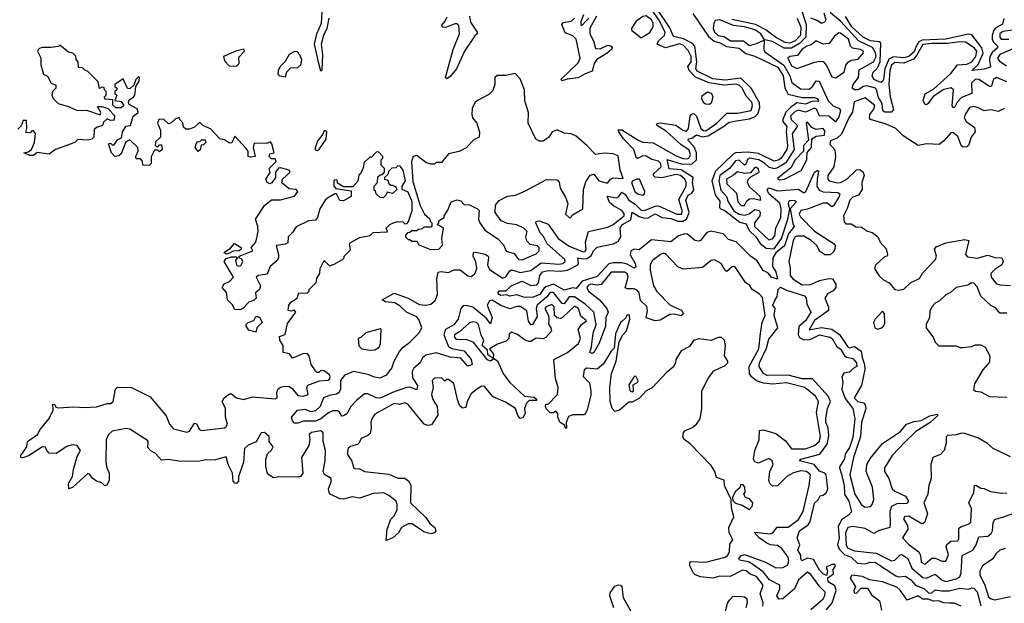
# Model space of a CAD drawing. Extents: x 2472589 to 2662339, y 701009 to 849030.
# Tile 336 of 406: x 2603676 to 2609300, y 748871 to 752206. Entities that reach past the tile are written whole.
import ezdxf

# ---------------------------------------------------------------- set-up
doc = ezdxf.new("R2010")
doc.units = 0

msp = doc.modelspace()

# ---------------------------------------------------------------- linework, layer by layer
at = {"layer": '0CON05XD'}
for points in [[(2605441.5, 752215), (2605429.5, 752155), (2605411.4, 752115), (2605398.5, 752065), (2605405.5, 752004.5), (2605401.7, 751918.3), (2605395, 751912.5), (2605384.3, 751955), (2605359.4, 752065), (2605372.5, 752125), (2605399.1, 752185), (2605409.4, 752339.4)], [(2607520.5, 752240.5), (2607610.4, 752110.4), (2607642.4, 752082.4), (2607675, 752073.6), (2607712.2, 752052.2), (2607785, 752043.9), (2607822.7, 752012.7), (2607875, 751997.5), (2608005.9, 751935), (2608036.7, 751885), (2608046.8, 751815), (2608065, 751780), (2608145, 751761.5), (2608215, 751761.4), (2608230, 751755), (2608238.1, 751745), (2608235, 751738.8), (2608205, 751740), (2608165, 751723.5), (2608115, 751731.5), (2608079.5, 751705), (2608051.9, 751678.1), (2608034.3, 751635), (2608034.3, 751625), (2608056.9, 751595), (2608053.4, 751565), (2608062.3, 751485), (2608057.7, 751465), (2608025, 751414.6), (2608014.3, 751405), (2607985, 751397.5), (2607895, 751440.6), (2607835, 751448.4), (2607765, 751444.2), (2607752, 751438), (2607650, 751340), (2607629.2, 751285), (2607647.7, 751205), (2607675, 751168.8), (2607672.5, 751135), (2607677, 751127), (2607705, 751114.4), (2607788.9, 751048.9), (2607825, 751039.2), (2607842.1, 751002.1), (2607881.5, 750965), (2607906.2, 750926.2), (2607939.6, 750899.6), (2607985, 750897.1), (2608027.3, 750955), (2608063, 751067), (2608074.3, 751125), (2608069.7, 751139.7), (2608067.9, 751162.1), (2608075, 751174), (2608103, 751173), (2608112.5, 751165), (2608077.5, 751125), (2608091.3, 751041.3), (2608100, 751025), (2608067.4, 750982.6), (2608045, 750913.6), (2607995.5, 750874.5), (2607978.1, 750845), (2607976.4, 750796.4), (2607995, 750766), (2608005, 750723.3), (2607970, 750735), (2607948.9, 750758.9), (2607922.6, 750772.6), (2607888.9, 750828.9), (2607849.4, 750855), (2607767.3, 750937.3), (2607725, 750950), (2607693.1, 750983.1), (2607625, 750996.8), (2607600.1, 750989.9), (2607565.3, 750945), (2607555, 750941.2), (2607532.2, 750945), (2607489.5, 750979.5), (2607475, 750983.2), (2607438.6, 750971.4), (2607395, 750936.2), (2607285, 750947.5), (2607215, 750891.8), (2607185, 750894.5), (2607165.7, 750885), (2607162.6, 750862.6), (2607192.2, 750812.2), (2607196.1, 750793.9), (2607185, 750786.7), (2607145, 750809.2), (2607115, 750817.1), (2607065, 750817.1), (2607040, 750810), (2606975, 750737.8), (2606887.9, 750712.1), (2606855, 750670), (2606835, 750672.9), (2606785, 750661.4), (2606725, 750694.4), (2606681.3, 750678.7), (2606669.2, 750670.8), (2606647.5, 750635), (2606605, 750618.8), (2606555, 750620), (2606515, 750634), (2606475, 750626.2), (2606455, 750633.3), (2606425, 750630), (2606414, 750635), (2606406.7, 750645), (2606415, 750656.7), (2606455, 750657.5), (2606483.3, 750685), (2606545, 750712), (2606595, 750687.5), (2606629.5, 750690.5), (2606638.3, 750701.7), (2606646.7, 750745), (2606662.9, 750765), (2606695, 750773.5), (2606765, 750768.8), (2606804.7, 750775.3), (2606863.3, 750805), (2606867.8, 750815), (2606864.4, 750845.6), (2606895, 750838.8), (2606918, 750842), (2606940.9, 750859.1), (2606955, 750886.2), (2606975, 750906), (2607065.7, 750924.3), (2607095, 750938.8), (2607109.2, 750965), (2607105, 751016), (2607118.1, 751035), (2607166.9, 751063.1), (2607175, 751106.2), (2607215, 751081.5), (2607245, 751071.4), (2607265, 751073.8), (2607305, 751096.4), (2607346.4, 751076.4), (2607395, 751070.3), (2607435, 751054.5), (2607465, 751055.6), (2607484.3, 751065.7), (2607500.3, 751105), (2607481.6, 751175), (2607495, 751202.5), (2607515.8, 751215), (2607527.2, 751232.8), (2607519.6, 751275), (2607522.9, 751305), (2607455, 751348.4), (2607385, 751353.6), (2607373.2, 751406.8), (2607460.6, 751380.6), (2607517.3, 751382.7), (2607540.8, 751405), (2607541.8, 751445), (2607528.6, 751478.6), (2607493.3, 751515), (2607495.8, 751524.2), (2607515, 751528.5), (2607541.7, 751548.3), (2607575, 751536.5), (2607608, 751542), (2607701.6, 751598.4), (2607725, 751619.1), (2607756.7, 751626.7), (2607845, 751639.7), (2607877.5, 751652.5), (2607891.5, 751668.5), (2607904, 751705), (2607900.8, 751730.8), (2607854.2, 751814.2), (2607795, 751872.3), (2607705, 751860), (2607635, 751867.5), (2607545, 751912), (2607537.7, 751925), (2607543, 751965), (2607531.6, 752055), (2607519.4, 752069.4), (2607467.3, 752097.3), (2607409.5, 752109.5), (2607389.7, 752159.7), (2607315, 752270.6)], [(2608140.3, 752265), (2608168.4, 752178.4), (2608167, 752105), (2608130.3, 752069.7), (2608085, 752043.1), (2608042.3, 752042.3), (2607975, 752080.9), (2607930.5, 752090.5), (2607909.5, 752125), (2607875, 752148.3), (2607815, 752165.6), (2607752.6, 752172.6), (2607675.8, 752205), (2607648.8, 752201.2), (2607640, 752185), (2607637.1, 752155), (2607643.8, 752135), (2607665, 752116.2), (2607698.9, 752108.9), (2607735, 752085.6), (2607809.2, 752085), (2607845, 752059), (2607885, 752070.3), (2607928.3, 752088.3), (2607926.9, 752035), (2607932.1, 752022.1), (2608039.6, 751945), (2608075.2, 751885), (2608086.5, 751846.5), (2608135, 751810.8), (2608185, 751808.3), (2608205, 751823.9), (2608225, 751856.4), (2608241.4, 751855), (2608293, 751743), (2608322.9, 751712.9), (2608358.1, 751698.1), (2608364.1, 751685), (2608355, 751650.6), (2608335, 751621.4), (2608298.1, 751655), (2608245, 751657.1), (2608226.5, 751695), (2608215, 751701.1), (2608165, 751678.3), (2608125, 751689.5), (2608105, 751682), (2608079.3, 751655), (2608083, 751635), (2608114.7, 751605), (2608117, 751595), (2608087.2, 751552.8), (2608098.6, 751465), (2608052.7, 751387.3), (2608005, 751358.7), (2607985, 751353.4), (2607955, 751362.6), (2607932.4, 751385), (2607898.2, 751405)], [(2606245.5, 752225), (2606251.1, 752191.1), (2606289.2, 752135), (2606288.8, 752125), (2606275, 752114.2), (2606216.7, 752025), (2606170.6, 751925), (2606135, 751880.8), (2606115, 751867.5), (2606107.5, 751875), (2606152.7, 752035), (2606188.1, 752125), (2606185, 752171.9), (2606175, 752181.8), (2606162.2, 752182.2), (2606113.1, 752163.1), (2606095, 752161.4), (2606088, 752168), (2606086.2, 752175), (2606104.7, 752195.3), (2606117.1, 752222.9)], [(2606970.2, 752225), (2606932.2, 752157.8), (2606931.8, 752125), (2606953.3, 752085), (2606965, 752041.2), (2606991.6, 752038.4), (2607035, 752060), (2607054, 752055), (2607060, 752045), (2607055.8, 752035), (2607030.5, 752015), (2606971.6, 751978.4), (2606957.6, 751955), (2606945, 751911.1), (2606905.5, 751895.5), (2606865, 751872.8), (2606803.5, 751866.5), (2606775, 751856.7), (2606766.7, 751865), (2606865, 751959.6), (2606878, 751985), (2606854.8, 752095), (2606835, 752114), (2606791.3, 752131.3), (2606772.5, 752177.5), (2606780.3, 752189.7), (2606825, 752197.6), (2606845.1, 752214.9)], [(2606926.4, 752215), (2606916.1, 752203.9), (2606885, 752170), (2606882, 752175), (2606882.7, 752195), (2606899.1, 752235)], [(2607225, 752102.5), (2607275, 752133.3), (2607294, 752165), (2607294.2, 752185), (2607285, 752204), (2607255, 752227.5), (2607235, 752223.8), (2607195, 752196), (2607170, 752155), (2607170, 752145), (2607225, 752102.5)], [(2607263.3, 751505), (2607295, 751501.4), (2607425, 751427.4), (2607465, 751412.4), (2607489, 751411), (2607497.8, 751415), (2607506.5, 751433.5), (2607499.9, 751459.9), (2607452.9, 751492.9), (2607368.4, 751568.4), (2607324.2, 751595), (2607314, 751605), (2607318, 751612), (2607335, 751617.3), (2607423.6, 751603.6), (2607463.9, 751575), (2607485, 751568.8), (2607496.8, 751583.2), (2607505.7, 751654.3), (2607513.5, 751666.5), (2607525, 751669.7), (2607542.1, 751655), (2607567, 751585), (2607581.8, 751571.8), (2607595, 751570.8), (2607657.4, 751615), (2607715, 751671.2), (2607775, 751670.8), (2607853.5, 751686.5), (2607861.7, 751715), (2607857.7, 751735), (2607826.9, 751766.9), (2607802.2, 751815), (2607785, 751832.2), (2607765, 751837.4), (2607697.8, 751832.2), (2607614, 751845), (2607536.8, 751876.8), (2607499.5, 751915), (2607492.2, 751937.8), (2607512.1, 751965), (2607510.9, 751995), (2607495, 752029.1), (2607465, 752059.4), (2607445, 752067.2), (2607365, 752045.9), (2607317.3, 752065), (2607324.1, 752085), (2607359.6, 752115), (2607362.6, 752135), (2607326.1, 752205), (2607291.4, 752255)], [(2608116, 752215), (2608137.4, 752162.6), (2608135, 752117.1), (2608105, 752084.8), (2608075, 752072.4), (2608047.5, 752075), (2607992.5, 752105), (2607954.3, 752134.3), (2607938.5, 752148.5), (2607878.2, 752178.2), (2607745, 752206.6)], [(2608269.6, 752245), (2608279.6, 752205), (2608275, 752193.6), (2608255, 752183.6), (2608231.2, 752201.2), (2608194.3, 752214.3)], [(2609315, 751851.6), (2609254.3, 751875.7), (2609236.4, 751865), (2609228.9, 751831.1), (2609225, 751824.2), (2609215, 751823.5), (2609155, 751864.2), (2609135, 751866), (2609112.8, 751845), (2609114, 751785), (2609055, 751760.9), (2609030, 751735), (2609015, 751703.8), (2609005, 751703.8), (2609002.2, 751715), (2609010, 751805), (2608995.9, 751815.9), (2608953.6, 751806.4), (2608893.1, 751766.9), (2608865, 751726.2), (2608855, 751720), (2608845, 751722.5), (2608835.7, 751745), (2608848.5, 751781.5), (2608895, 751809.6), (2608995, 751898.9), (2609031.7, 751948.3), (2609085, 751952.3), (2609114.6, 751965.4), (2609136.6, 751995), (2609142.4, 752025), (2609128.1, 752045), (2609077.5, 752077.5), (2609045, 752080.2), (2608975, 752069.2), (2608885, 752070), (2608835, 752063.5), (2608799.2, 752000.8), (2608780.5, 751979.5), (2608725, 751957.6), (2608675, 751961.7), (2608656.3, 751945), (2608646.8, 751915), (2608640.8, 751835), (2608648.5, 751765), (2608667.3, 751692.7), (2608655, 751676.9), (2608617.3, 751677.3), (2608605.5, 751685), (2608602.8, 751725), (2608578.4, 751765), (2608572, 751802), (2608564.1, 751815), (2608515, 751828.4), (2608495, 751824.8), (2608465, 751804.1), (2608445, 751804.7), (2608431.5, 751815), (2608436.2, 751835), (2608467.2, 751875), (2608470.8, 751919.2), (2608552.8, 751965), (2608567, 751995), (2608565, 752016.2), (2608546.3, 752046.3), (2608467.1, 752085), (2608366.1, 752196.1), (2608305, 752246.6)], [(2609298, 752212), (2609289.6, 752180.4), (2609251.1, 752158.9), (2609239.7, 752145), (2609230, 752115), (2609230.8, 752095), (2609238.1, 752078.1), (2609261.5, 752055), (2609260, 752045), (2609230.9, 752019.1), (2609217.9, 751995), (2609214.6, 751974.6), (2609220, 751935), (2609185, 751922.2), (2609113.8, 751915), (2609150.6, 751949.4), (2609179.4, 752015), (2609170.8, 752045), (2609115, 752119.1), (2609095, 752122.5), (2608965, 752093.7), (2608830.5, 752089.5), (2608811.3, 752078.7), (2608796.5, 752053.5), (2608785, 752022.5), (2608755, 751994.8), (2608725, 751988.7), (2608665, 751992.7), (2608640.4, 751979.6), (2608618, 751925), (2608610, 751865), (2608605, 751851.9), (2608595, 751847.5), (2608554.3, 751865), (2608544.3, 751885), (2608551.1, 751905), (2608572.8, 751927.2), (2608591.6, 751965), (2608594.2, 752074.2), (2608585, 752080), (2608535, 752084.4), (2608493.9, 752105), (2608429.7, 752165), (2608393.1, 752223.1)], [(2609347.5, 752145), (2609292.3, 752137.7), (2609274.3, 752125), (2609273.7, 752105), (2609282.7, 752095), (2609326.2, 752093.8)], [(2608335, 751874), (2608385.8, 751905), (2608394.4, 751945), (2608407.6, 751962.4), (2608425, 751973.6), (2608465, 751981.1), (2608494, 752015), (2608496, 752025), (2608477.5, 752035), (2608432.2, 752042.2), (2608421.9, 752055), (2608410.6, 752095), (2608365, 752129.2), (2608355, 752130), (2608329.1, 752110.9), (2608300.3, 752069.7), (2608265, 752065.7), (2608224.4, 752085.6), (2608197.1, 752062.9), (2608172, 752055), (2608142.5, 752035), (2608117.9, 752002.1), (2608075, 751995.6), (2608062.5, 751985), (2608085, 751941.9), (2608115, 751926), (2608217.7, 751962.3), (2608245, 751968.6), (2608265, 751966), (2608283.5, 751943.5), (2608315, 751880), (2608335, 751874)], [(2605321.7, 750118.3), (2605388.3, 750141.7), (2605435, 750146), (2605445, 750151.2), (2605448.6, 750165), (2605445, 750176), (2605415, 750200), (2605398.3, 750201.7), (2605385, 750190), (2605375, 750190), (2605365, 750200), (2605340, 750235), (2605330, 750285), (2605318.3, 750298.3), (2605293, 750297), (2605235, 750272.5), (2605217, 750297), (2605180, 750305), (2605180, 750345), (2605162.5, 750375), (2605160, 750395), (2605192.5, 750407.5), (2605205, 750470), (2605252.5, 750535), (2605246.4, 750546.4), (2605225, 750540), (2605210, 750545), (2605213.3, 750575), (2605225, 750592.5), (2605260, 750615), (2605270, 750645), (2605317, 750643), (2605330, 750655), (2605330, 750665), (2605370, 750705), (2605373, 750727), (2605390, 750755), (2605392.5, 750785), (2605415, 750830), (2605445, 750800), (2605471.7, 750808.3), (2605520, 750835), (2605530, 750845), (2605530, 750855), (2605565, 750890), (2605560, 750925), (2605570, 750935), (2605618.3, 750961.7), (2605677, 750973), (2605695, 750990), (2605777, 750993), (2605770, 751015), (2605790, 751035), (2605815, 751047.5), (2605835, 751052.5), (2605865, 751050), (2605875, 751040), (2605888.3, 751041.7), (2605897.5, 751052.5), (2605917.5, 751115), (2605917.5, 751165), (2605895, 751220), (2605860, 751235), (2605860, 751255), (2605880, 751285), (2605866.4, 751346.4), (2605848.3, 751368.3), (2605835, 751370), (2605825, 751360), (2605801.7, 751358.3), (2605781.7, 751338.3), (2605778.3, 751321.7), (2605760, 751305), (2605760, 751295), (2605778.3, 751288.3), (2605781.7, 751271.7), (2605795, 751260), (2605805, 751260), (2605825, 751250), (2605830, 751235), (2605805, 751212.5), (2605775, 751220), (2605770, 751205), (2605751.7, 751188.3), (2605735, 751190), (2605711.7, 751211.7), (2605708.3, 751228.3), (2605700, 751230), (2605700, 751255), (2605720, 751275), (2605721.7, 751308.3), (2605735, 751320), (2605748.3, 751321.7), (2605760, 751335), (2605760, 751355), (2605740, 751375), (2605740, 751405), (2605750, 751415), (2605750, 751425), (2605725, 751450), (2605711.7, 751448.3), (2605685, 751420), (2605675, 751420), (2605641.7, 751388.3), (2605640, 751365), (2605627, 751333), (2605613, 751317), (2605607, 751283), (2605578.3, 751251.7), (2605525, 751250), (2605491.7, 751271.7), (2605488.3, 751288.3), (2605475, 751290), (2605470, 751285), (2605470, 751255), (2605481.7, 751241.7), (2605568.3, 751228.3), (2605570, 751195), (2605525, 751170), (2605505, 751172.5), (2605485, 751210), (2605475, 751210), (2605433.9, 751186.1), (2605420, 751175), (2605390, 751125), (2605377.5, 751075), (2605365, 751060), (2605325, 751057.5), (2605255, 751022.5), (2605235, 750990), (2605210, 750965), (2605208.3, 750931.7), (2605195, 750922.5), (2605140, 750915), (2605153.3, 750865), (2605153.3, 750845), (2605145, 750827.5), (2605107.5, 750795), (2605088.8, 750751.2), (2605040, 750745), (2605027.5, 750735), (2605051.2, 750685), (2605046.1, 750663.9), (2605022.5, 750645), (2605027.5, 750615), (2605015, 750602.5), (2604985, 750592.5), (2604953, 750557), (2604935, 750547.5), (2604905, 750550), (2604889.3, 750579.3), (2604862.5, 750605), (2604857.5, 750647.5), (2604832.5, 750675), (2604843.6, 750696.4), (2604875, 750710), (2604897.5, 750735), (2604844, 750825), (2604855, 750841.2), (2604885, 750851.2), (2604911.7, 750851.7), (2604920, 750845), (2604908.8, 750831.2), (2604914.1, 750804.1), (2604925, 750796.7), (2604939.3, 750800.7), (2604951.2, 750825), (2604945, 750837.5), (2604930, 750845), (2604930, 750855), (2605007.5, 750885), (2604997.5, 750905), (2605024, 750935), (2605037.5, 750995), (2605036.2, 751023.8), (2605023, 751067), (2605073.3, 751145), (2605115, 751177.5), (2605166.4, 751176.4), (2605245, 751198), (2605263.8, 751225), (2605255, 751236), (2605215, 751240), (2605173, 751273), (2605177.5, 751295), (2605220, 751335), (2605215, 751346.7), (2605165, 751360), (2605153.3, 751356.7), (2605137.5, 751335), (2605137.5, 751305), (2605116.4, 751273.6), (2605105, 751267.5), (2605090, 751275), (2605082.5, 751295), (2605107, 751333), (2605100, 751355), (2605140, 751395), (2605135, 751410), (2605115, 751410), (2605100, 751425), (2605105, 751440), (2605130, 751445), (2605117, 751497), (2605108.3, 751508.3), (2605085, 751497.5), (2605015, 751500), (2605010, 751475), (2605020, 751425), (2604995, 751420), (2604980, 751425), (2604980, 751455), (2604969.3, 751469.3), (2604905, 751540), (2604888.3, 751501.7), (2604875, 751500), (2604845, 751520), (2604820, 751525), (2604765, 751582.5), (2604721.7, 751601.7), (2604705, 751617.5), (2604695, 751610), (2604675, 751592.5), (2604645, 751580), (2604625, 751580), (2604611.7, 751591.7), (2604607, 751617), (2604590, 751635), (2604587, 751647), (2604565, 751640), (2604540, 751615), (2604525, 751610), (2604497, 751637), (2604470, 751635), (2604462.5, 751615), (2604480, 751575), (2604480, 751535), (2604451.7, 751508.3), (2604450, 751485), (2604465, 751480), (2604475, 751490), (2604485, 751490), (2604490, 751465), (2604475, 751450), (2604465, 751460), (2604445, 751460), (2604427, 751423), (2604427.5, 751385), (2604415, 751373.3), (2604380, 751375), (2604377, 751397), (2604365, 751410), (2604341.7, 751411.7), (2604340, 751425), (2604352.5, 751455), (2604350, 751475), (2604305, 751520), (2604281.7, 751508.3), (2604255, 751440), (2604241.7, 751428.3), (2604220, 751425), (2604200, 751445), (2604183, 751497), (2604195, 751500), (2604205, 751490), (2604215, 751490), (2604235, 751520), (2604258.3, 751531.7), (2604262.5, 751565), (2604283.3, 751596.7), (2604309.3, 751600.7), (2604323.3, 751655), (2604352.5, 751675), (2604346.4, 751696.4), (2604300.7, 751720.7), (2604296.7, 751735), (2604301.2, 751748.8), (2604326.4, 751763.6), (2604333.3, 751775), (2604340, 751825), (2604357.5, 751855), (2604360, 751875), (2604355, 751880), (2604340, 751865), (2604328.3, 751831.7), (2604305, 751810), (2604291.7, 751811.7), (2604267.5, 751867.5), (2604220, 751835), (2604220, 751825), (2604230, 751815), (2604230, 751805), (2604220, 751795), (2604220, 751785), (2604230, 751775), (2604220, 751745), (2604255, 751737.5), (2604270, 751715), (2604255, 751702.5), (2604225, 751702.5), (2604208.3, 751718.3), (2604208.3, 751748.3), (2604161.7, 751751.7), (2604160, 751765), (2604170, 751775), (2604170, 751795), (2604160, 751805), (2604158.3, 751818.3), (2604145, 751820), (2604131.7, 751811.7), (2604125, 751850), (2604065, 751910), (2604048.3, 751918.3), (2604035, 751930), (2604011.7, 751931.7), (2604010, 751965), (2603998.3, 751978.3), (2603997, 751997), (2603980, 752015), (2603955, 752020), (2603905, 752060), (2603897, 752053), (2603853, 752047), (2603803, 752047), (2603785, 752040), (2603777.5, 752025), (2603797, 751987), (2603797, 751947), (2603812.5, 751895), (2603835, 751882.5), (2603855, 751842.5), (2603881.7, 751831.7), (2603882.5, 751815), (2603862.5, 751795), (2603860, 751775), (2603866.4, 751756.4), (2603895, 751726.7), (2603955, 751710), (2604005, 751687.5), (2604058.3, 751688.3), (2604135, 751662.5), (2604140, 751675), (2604120, 751710), (2604145, 751710), (2604178.8, 751698.8), (2604218.3, 751658.3), (2604215, 751632.5), (2604195, 751630), (2604175, 751640), (2604155, 751620), (2604148.3, 751601.7), (2604115, 751590), (2604101.7, 751578.3), (2604100, 751535), (2604087, 751523), (2604065, 751517.5), (2604008.3, 751521.7), (2603990, 751505), (2603880, 751465), (2603845, 751437.5), (2603775, 751447.5), (2603755, 751430), (2603735, 751430), (2603700, 751445), (2603725, 751450), (2603742.5, 751465), (2603760, 751505), (2603766.7, 751555), (2603755, 751570), (2603745, 751570), (2603735, 751560), (2603711.7, 751561.7), (2603717.5, 751585), (2603715, 751630), (2603695, 751630), (2603685, 751600), (2603665, 751580)], [(2604915, 751940), (2604930, 751955), (2604928.3, 751991.7), (2604960, 752025), (2604957, 752037), (2604910, 752025), (2604840, 751995), (2604845, 751970), (2604871.7, 751941.7), (2604915, 751940)], [(2609384, 752055), (2609275, 752006.1), (2609261.8, 751985), (2609269.9, 751969.9), (2609311.5, 751941.5)], [(2605195, 751880), (2605201.7, 751908.3), (2605225, 751930), (2605265, 751932.5), (2605281.7, 751948.3), (2605287, 751977), (2605276.7, 752005), (2605261.7, 752021.7), (2605245, 752023.3), (2605215, 752006.7), (2605193, 751967), (2605165, 751940), (2605152.5, 751915), (2605150, 751895), (2605160, 751885), (2605195, 751880)], [(2606545, 750834.3), (2606625, 750867.8), (2606642.9, 750885), (2606642.5, 750905), (2606634.4, 750914.4), (2606592, 750922), (2606571.7, 750941.7), (2606566.5, 750965), (2606574.2, 750995), (2606555, 751014.2), (2606515, 751034), (2606461.7, 751041.7), (2606426.1, 751056.1), (2606392.5, 751105), (2606393, 751147), (2606415, 751172.5), (2606463, 751197), (2606507, 751203), (2606565, 751227.5), (2606685, 751292.5), (2606745, 751290), (2606757, 751277), (2606762.3, 751242.3), (2606792.7, 751192.7), (2606806.7, 751155), (2606792.5, 751095), (2606818.3, 751071.7), (2606836.4, 751093.6), (2606892.5, 751125), (2606896.2, 751235), (2606910.5, 751279.5), (2606935, 751316.7), (2606955, 751323.3), (2606984.2, 751285), (2607025, 751273.1), (2607035, 751274), (2607050, 751295), (2607065, 751301.9), (2607122.5, 751297.5), (2607105.7, 751345.7), (2607095, 751427.5), (2607065, 751438.8), (2607015, 751443.8), (2606965, 751436.2), (2606915, 751486.2), (2606855, 751540), (2606825, 751553.3), (2606785, 751557.5), (2606745, 751576.2), (2606717.5, 751565), (2606697.5, 751535), (2606665, 751512.5), (2606645, 751512.5), (2606623.6, 751523.6), (2606580, 751615), (2606582.5, 751675), (2606561.7, 751741.7), (2606558.8, 751805), (2606535, 751867.5), (2606505, 751897.5), (2606453, 751887), (2606403, 751887), (2606390, 751875), (2606390, 751835), (2606379.3, 751800.7), (2606355, 751777.5), (2606290, 751745), (2606275, 751730), (2606260.7, 751699.3), (2606257.5, 751665), (2606262.5, 751645), (2606287.5, 751615), (2606303, 751563), (2606300, 751535), (2606270.7, 751519.3), (2606227, 751473), (2606187, 751453), (2606125, 751440), (2606085, 751390), (2606055, 751390), (2606045, 751380), (2606025, 751380), (2605995, 751390), (2605945, 751430), (2605922.5, 751425), (2605913.3, 751395), (2605920.7, 751280.7), (2605962.5, 751145), (2605987.5, 751095), (2606018.3, 751068.3), (2606020, 751055), (2606030, 751045), (2606030, 751025), (2606025, 751020), (2605985, 751020), (2605975, 751010), (2605953, 751007), (2605945, 751000), (2605915, 751000), (2605905, 750990), (2605891.7, 750988.3), (2605880, 750975), (2605880, 750965), (2605895, 750950), (2605905, 750950), (2605915, 750940), (2605945, 750940), (2605955, 750920), (2606023, 750893), (2606070, 750895), (2606091.7, 750918.3), (2606087.5, 750955), (2606097.5, 751015), (2606060, 751035), (2606070, 751045), (2606071.7, 751058.3), (2606100, 751075), (2606100, 751085), (2606121.7, 751118.3), (2606140, 751165), (2606175, 751177.5), (2606195, 751170), (2606215, 751150), (2606245, 751147.5), (2606290, 751125), (2606300, 751115), (2606296.7, 751065), (2606303.3, 751045), (2606333.2, 751003.2), (2606405.9, 750955.9), (2606438.6, 750918.6), (2606455, 750883.8), (2606499.7, 750869.7), (2606525, 750836.2), (2606545, 750834.3)], [(2607615, 751724), (2607628.8, 751735), (2607636.1, 751766.1), (2607626.7, 751785), (2607605, 751791.2), (2607571.7, 751768.3), (2607570, 751755), (2607580, 751735), (2607593.3, 751725), (2607615, 751724)], [(2609301.7, 751698.3), (2609265, 751680.6), (2609225, 751690.8), (2609184.5, 751684.5), (2609147.5, 751705), (2609125, 751710.4), (2609100.8, 751705), (2609075.6, 751665), (2609070.9, 751645), (2609082.2, 751625), (2609129.3, 751589.3), (2609134.2, 751565.8), (2609110.8, 751535), (2609095, 751487.5), (2609085, 751478.8), (2609065, 751477.5), (2609055, 751483.8), (2609035, 751537.5), (2609005, 751562), (2608995, 751560), (2608955, 751513.3), (2608927.7, 751492.3), (2608855, 751496), (2608807, 751487), (2608721.7, 751541.7), (2608680, 751585), (2608625, 751609.4), (2608534.7, 751634.7), (2608528.9, 751645), (2608531.2, 751665), (2608554.5, 751695), (2608559.5, 751715), (2608505, 751759.2), (2608442.7, 751737.3), (2608432.5, 751677.5), (2608411.2, 751645), (2608369.1, 751550.9), (2608345, 751528.9), (2608306.4, 751513.6), (2608304, 751495), (2608332.1, 751462.1), (2608336.4, 751425), (2608326.9, 751365), (2608290.9, 751315), (2608291.4, 751295), (2608300, 751285), (2608344.6, 751274.6), (2608365, 751276.4), (2608400, 751295), (2608455, 751348.9), (2608475, 751349.4), (2608494.5, 751334.5), (2608498.5, 751315), (2608486.7, 751275), (2608488.6, 751235), (2608466.3, 751203.7), (2608435, 751192.2), (2608417.8, 751175), (2608403.1, 751126.9), (2608380.8, 751085), (2608385, 751050), (2608395, 751040), (2608425, 751040), (2608453, 751023), (2608485, 751020), (2608518.3, 750998.3), (2608545, 750990), (2608577.5, 750965), (2608590, 750935), (2608625, 750897.5), (2608632.5, 750865), (2608630, 750855), (2608615, 750850), (2608565, 750802.5), (2608557.5, 750785), (2608583.8, 750745), (2608609.5, 750719.5), (2608643, 750703), (2608674.2, 750664.2), (2608695, 750660), (2608725, 750666), (2608765.8, 750704.2), (2608815, 750726.4), (2608832.7, 750757.3), (2608906.5, 750835), (2608911.9, 750855), (2608902, 750895), (2608911.1, 750908.9), (2608965, 750931.4), (2609075, 750949.2), (2609097.5, 750945), (2609078.8, 750865), (2609090.5, 750850.5), (2609145, 750842.9), (2609205, 750861.2), (2609245, 750846.7), (2609286.1, 750846.1), (2609293.8, 750825), (2609286.2, 750805), (2609245, 750778.8), (2609223.3, 750755), (2609223.9, 750733.9), (2609255, 750696.2), (2609275, 750690), (2609335, 750687.5)], [(2608015, 751290), (2608045, 751294.2), (2608138.8, 751345), (2608172, 751405), (2608173, 751447), (2608198.8, 751475), (2608200, 751525), (2608225, 751540), (2608273.3, 751546.7), (2608275, 751570), (2608265, 751583.3), (2608225, 751577.5), (2608200.5, 751590.5), (2608175, 751620), (2608167.5, 751615), (2608181.7, 751518.3), (2608152.3, 751487.7), (2608152.5, 751455), (2608104.6, 751405), (2608080.6, 751359.4), (2608005, 751297.5), (2608015, 751290)], [(2608195, 748835.3), (2608265, 748897.7), (2608275, 748916), (2608275.7, 748935.7), (2608245.3, 748965), (2608195, 749036.5), (2608175, 749048.8), (2608125, 749004.6), (2608100.9, 748955), (2608035, 748896.1), (2608012.9, 748895), (2607999.6, 748915), (2608018.1, 748955), (2608017.5, 748975), (2607958.8, 749005), (2607921.7, 749051.7), (2607862.7, 749092.7), (2607838.5, 749108.5), (2607788.1, 749118.1), (2607784.3, 749125), (2607795, 749142.9), (2607815, 749149.6), (2607935, 749106.4), (2607995, 749074.8), (2608034.8, 749075.2), (2608060.7, 749089.3), (2608068.8, 749115), (2608066.2, 749135), (2608029.2, 749185), (2608005, 749201.3), (2607965, 749205.2), (2607942.5, 749215), (2607900.4, 749245), (2607871.7, 749278.3), (2607965, 749269.1), (2607977.7, 749275), (2608003.3, 749306.7), (2608065, 749306.2), (2608125, 749350), (2608150.5, 749395), (2608185.3, 749545), (2608192.5, 749605), (2608169.2, 749625), (2608138, 749628), (2608095, 749616.1), (2608057.5, 749595), (2608005, 749541.9), (2607975, 749540.5), (2607960, 749555), (2607955.3, 749575), (2607960.3, 749625), (2607979.6, 749665), (2607974.5, 749685), (2607955, 749699.5), (2607895, 749672.7), (2607875, 749680.6), (2607866.9, 749695), (2607874.4, 749745), (2607900, 749805), (2607901.7, 749858.3), (2607925, 749862), (2607995, 749841.1), (2608049.7, 749799.7), (2608085, 749753.1), (2608165, 749754.3), (2608215, 749772.5), (2608242.1, 749795), (2608250.5, 749825), (2608227.6, 749962.4), (2608238.5, 750025), (2608221.2, 750055), (2608160.8, 750105), (2608055, 750130.4), (2607975, 750123.8), (2607925, 750128.5), (2607885, 750142.9), (2607855.3, 750165), (2607843.9, 750185), (2607842.4, 750225), (2607897.8, 750325), (2607906.6, 750413.4), (2607917.1, 750475), (2607933.8, 750516.2), (2607918.7, 750618.7), (2607899.4, 750639.4), (2607860, 750665), (2607846.4, 750686.4), (2607822.5, 750705), (2607765, 750790), (2607755, 750796.2), (2607745, 750793.3), (2607715, 750766.7), (2607705, 750772.5), (2607683.4, 750813.4), (2607645, 750834), (2607625, 750830), (2607575, 750790.8), (2607465, 750780.5), (2607435, 750793.8), (2607365, 750868.2), (2607355, 750871.6), (2607335.6, 750865), (2607290.1, 750829.9), (2607276.9, 750805), (2607277.2, 750775), (2607296.3, 750685), (2607315, 750652.7), (2607392.1, 750575), (2607455.3, 750545.3), (2607466.9, 750525), (2607455, 750513.8), (2607415, 750523.8), (2607388.8, 750521.2), (2607335, 750489.4), (2607305, 750485.8), (2607255, 750502.5), (2607261.2, 750545), (2607258.1, 750568.1), (2607221.5, 750601.5), (2607214.3, 750644.3), (2607205, 750657.7), (2607185, 750668), (2607145, 750667.7), (2607135, 750674), (2607151.6, 750735), (2607145.3, 750755), (2607132.9, 750762.9), (2607055, 750764), (2606996.4, 750693.6), (2606975, 750688.8), (2606936.2, 750693.8), (2606922.6, 750687.4), (2606916.1, 750675), (2606925, 750655.3), (2606986.5, 750606.5), (2607029.2, 750555), (2607036.7, 750535), (2607024.3, 750505), (2607021.9, 750455), (2606985, 750357.1), (2606956.2, 750305), (2606945, 750298.1), (2606931.9, 750305), (2606942.4, 750337.6), (2606951.2, 750415), (2606968, 750465), (2606954.7, 750535), (2606905, 750581), (2606845, 750622.5), (2606815, 750621.6), (2606785, 750583.1), (2606775, 750583.8), (2606725, 750646.9), (2606705, 750647.2), (2606687.2, 750622.8), (2606631.5, 750575), (2606626.7, 750555), (2606630.7, 750509.3), (2606605.6, 750465), (2606595, 750463.3), (2606582.9, 750482.9), (2606572, 750542), (2606535, 750567.4), (2606515, 750567.2), (2606475, 750554), (2606425, 750573.4), (2606375, 750602.4), (2606359.6, 750600.4), (2606346.5, 750575), (2606373.9, 750505), (2606365, 750468), (2606340.5, 750500.5), (2606265, 750563.8), (2606226.5, 750573.5), (2606208.8, 750571.2), (2606195.7, 750555), (2606180, 750495), (2606155, 750462.4), (2606107.2, 750435), (2606099, 750405), (2606125, 750339.3), (2606145, 750327.8), (2606215, 750313.8), (2606255.3, 750265), (2606260, 750235), (2606235, 750226.7), (2606195, 750272.8), (2606135, 750278.3), (2606055, 750302.5), (2605995, 750290), (2605976.7, 750273.3), (2605963.9, 750245), (2605927.5, 750215), (2605917.5, 750195), (2605920.4, 750160.4), (2605947.5, 750115), (2605945, 750091.9), (2605905, 750105.4), (2605885, 750104.3), (2605805, 750076.5), (2605735, 750042.8), (2605712.9, 750045), (2605665, 750067.7), (2605645, 750067.5), (2605599.2, 750030.8), (2605567.1, 749995), (2605545, 749953.3), (2605525, 749942.5), (2605515, 749940), (2605502.7, 749962.7), (2605490.3, 749970.3), (2605465, 749970.5), (2605439.4, 749960.6), (2605396, 749925), (2605365, 749912.2), (2605297.5, 749912.5), (2605265, 749900), (2605245, 749901.2), (2605233.9, 749913.9), (2605227.5, 749935), (2605263.3, 749975), (2605305, 749981.2), (2605338, 749968), (2605367.5, 749972.5), (2605393.1, 749996.9), (2605412.2, 750047.8), (2605445, 750061.4), (2605485, 750068.1), (2605501.4, 750078.6), (2605510.5, 750095), (2605510.8, 750145), (2605535, 750177.5), (2605585, 750198.6), (2605665, 750180.4), (2605695, 750167.5), (2605735, 750159.7), (2605773.5, 750176.5), (2605800.6, 750215), (2605815, 750255.6), (2605845, 750310), (2605865.5, 750335), (2605905, 750363.5), (2605955.9, 750414.1), (2605972.5, 750445), (2605958.2, 750488.2), (2605945, 750507.6), (2605885.5, 750535), (2605849.2, 750569.2), (2605818.5, 750588.5), (2605764.5, 750594.5), (2605746.7, 750605), (2605815, 750643.8), (2605895, 750614.6), (2605958.2, 750578.2), (2605995, 750575.2), (2606025, 750581.2), (2606049, 750601), (2606062.1, 750635), (2606058.4, 750725), (2606066.9, 750763.1), (2606083, 750767), (2606125, 750761.3), (2606155, 750776.2), (2606192.7, 750777.3), (2606235, 750742), (2606255, 750738.2), (2606275, 750753.1), (2606286.1, 750785), (2606281.4, 750821.4), (2606266, 750855), (2606267.5, 750875), (2606282, 750878), (2606335, 750866.4), (2606351.4, 750855), (2606354.2, 750845.8), (2606348.3, 750805), (2606359.1, 750779.1), (2606435, 750728.4), (2606453.5, 750736.5), (2606475, 750771.1), (2606485, 750777.1), (2606535, 750760.8), (2606595, 750773.6), (2606655, 750817.2), (2606755, 750808.8), (2606777.9, 750812.1), (2606792.4, 750825), (2606790.5, 750835), (2606689.4, 750925), (2606667.6, 750967.6), (2606647.9, 750987.9), (2606623.8, 751045), (2606626.6, 751053.4), (2606645, 751057.5), (2606695, 751036.9), (2606751.8, 750955), (2606815, 750912.6), (2606895, 750878.9), (2606905, 750882.1), (2606911, 750895), (2606907, 750935), (2606925, 750996.2), (2607035, 751020.7), (2607065, 751035.6), (2607129.1, 751085), (2607128.6, 751098.6), (2607115.7, 751115), (2607067.1, 751142.9), (2607045, 751161.2), (2607031.8, 751198.2), (2607085, 751188.7), (2607098.9, 751195), (2607115, 751220), (2607135, 751207.1), (2607155, 751174.3), (2607191.7, 751151.7), (2607225, 751117.6), (2607245, 751115.6), (2607305, 751140.8), (2607325, 751141.6), (2607430, 751095), (2607457.1, 751095), (2607460, 751115), (2607441.5, 751178.5), (2607482.1, 751255), (2607483.3, 751275), (2607474.7, 751295), (2607449.6, 751315), (2607425, 751322.1), (2607343, 751303), (2607305.2, 751305.2), (2607296.2, 751315), (2607296, 751325), (2607339.5, 751365), (2607338.4, 751385), (2607325, 751396.7), (2607286.2, 751406.2), (2607255, 751425.6), (2607235, 751427), (2607205, 751413.6), (2607197.8, 751417.8), (2607182.9, 751465), (2607125.4, 751525), (2607097.5, 751565), (2607095, 751575.8), (2607115, 751577.3), (2607212.9, 751515), (2607235, 751505.2), (2607263.3, 751505)], [(2605375, 751457.5), (2605385, 751462.5), (2605427, 751523), (2605430, 751565), (2605425, 751570), (2605415, 751570), (2605408.3, 751551.7), (2605375, 751510), (2605362.5, 751465), (2605375, 751457.5)], [(2604695, 751452.5), (2604677.5, 751475), (2604683, 751497), (2604691.7, 751508.3), (2604705, 751510), (2604715, 751520), (2604735, 751520), (2604740, 751505), (2604725, 751490), (2604711.7, 751488.3), (2604707, 751463), (2604695, 751452.5)], [(2607898.2, 751405), (2607844.6, 751415.4), (2607833.5, 751406.5), (2607825, 751381.5), (2607815, 751374.8), (2607785, 751402.8), (2607765, 751399.5), (2607731.1, 751355), (2607675.2, 751315), (2607668.9, 751285), (2607681.1, 751231.1), (2607713.3, 751195), (2607723, 751165), (2607755, 751114.4), (2607785, 751095.6), (2607815, 751088.4), (2607843.2, 751096.8), (2607875, 751120.7), (2607899.6, 751115), (2607904.7, 751105), (2607902.6, 751085), (2607873.8, 751045), (2607872.8, 751025), (2607955, 750948.9), (2607975, 750953.6), (2607988.2, 750971.8), (2607994.2, 751015), (2608023.3, 751075), (2608026.2, 751125), (2608017.5, 751157.5), (2607955, 751210.5), (2607945.9, 751234.1), (2607949.2, 751240.8), (2607955, 751244.2), (2608005, 751228.5), (2608125, 751237.2), (2608155, 751217.3), (2608166.6, 751223.4), (2608215, 751334.4), (2608235, 751345.6), (2608238.9, 751338.9), (2608231.6, 751295), (2608229.3, 751255), (2608242.1, 751232.1), (2608265, 751223), (2608348.9, 751218.9), (2608360, 751210), (2608356.8, 751195), (2608325, 751141.4), (2608315, 751135.7), (2608287.8, 751157.8), (2608265, 751157.8), (2608175, 751123.1), (2608136.9, 751115), (2608128.2, 751095), (2608135, 751078.5), (2608215, 750998.3), (2608327.5, 750925), (2608334.2, 750915), (2608331.9, 750895), (2608322.8, 750877.2), (2608305, 750862.5), (2608275, 750862.5), (2608245, 750883.5), (2608228.2, 750915), (2608197.3, 750945), (2608155, 750968.1), (2608115, 750969.3), (2608105, 750964.6), (2608093.4, 750945), (2608068.8, 750825), (2608077.3, 750787.3), (2608076.7, 750745), (2608092.5, 750725), (2608145, 750690.7), (2608195, 750692.9), (2608245, 750715.9), (2608297.5, 750727.5), (2608318.6, 750725), (2608336.8, 750695), (2608337.3, 750675), (2608322.8, 750657.2), (2608290.8, 750639.2), (2608274.3, 750615), (2608296.2, 750565), (2608296.1, 750543.9), (2608215, 750488), (2608184.6, 750434.6), (2608255, 750447.2), (2608315, 750438.4), (2608358, 750408), (2608405, 750338.9), (2608415, 750331.5), (2608445, 750337.9), (2608482.4, 750312.4), (2608487.3, 750275), (2608501.8, 750235), (2608503, 750207), (2608484.5, 750115), (2608442.7, 750045), (2608463.5, 750025), (2608496.3, 750016.3), (2608505.6, 750005.6), (2608508.9, 749985), (2608484.4, 749905), (2608478.9, 749825), (2608438.4, 749705), (2608416.8, 749605), (2608445.3, 749495), (2608484.8, 749434.8), (2608505, 749421), (2608536.2, 749425), (2608545.2, 749435), (2608553.9, 749465), (2608547.6, 749535), (2608510.3, 749625), (2608515, 749664.3), (2608535, 749700.8), (2608605, 749784.6), (2608707.2, 749852.8), (2608741.9, 749895), (2608785, 749910.6), (2608825, 749916), (2608875, 749942.5), (2608915, 749951.2), (2608919.2, 749945), (2608877.1, 749905), (2608795, 749853.2), (2608729.8, 749790.2), (2608658.7, 749715), (2608615.3, 749645), (2608616.1, 749625), (2608640.3, 749585), (2608660, 749525), (2608675, 749511.2), (2608735, 749482.7), (2608751.8, 749455), (2608745, 749442.2), (2608685, 749439), (2608656, 749424), (2608646.2, 749395), (2608647.5, 749332.5), (2608646.3, 749303.7), (2608585, 749287.9), (2608555, 749269.5), (2608505, 749298.1), (2608435, 749309.8), (2608405.6, 749304.4), (2608392.7, 749275), (2608397, 749205), (2608405, 749188.8), (2608445, 749171.3), (2608567.4, 749157.4), (2608655, 749114.1), (2608675, 749118.2), (2608705, 749149.2), (2608715, 749150.6), (2608748, 749128), (2608771.8, 749071.8), (2608835, 749018.6), (2608855, 749015.3), (2608905, 749037.7), (2608945, 749003.3), (2608966.9, 748996.9), (2609025, 749011.2), (2609045, 749023.6), (2609053.1, 749045), (2609060, 749145), (2609119.2, 749175), (2609139.7, 749205), (2609155, 749251.4), (2609205, 749255.3), (2609225, 749270.4), (2609232.5, 749285), (2609236.2, 749333.8), (2609245, 749350.8), (2609294.8, 749365.2), (2609345, 749382.4)], [(2607815, 751144.2), (2607828.9, 751171.1), (2607845, 751182.5), (2607865, 751184.6), (2607910, 751175), (2607905, 751195.7), (2607843.3, 751253.3), (2607833.8, 751275), (2607837.1, 751292.9), (2607851.4, 751308.6), (2607898.8, 751335), (2607895, 751352.5), (2607885, 751361.2), (2607875, 751361.2), (2607850, 751330), (2607815, 751326.2), (2607775, 751336.7), (2607753.1, 751316.9), (2607712.9, 751295), (2607715, 751268), (2607770.8, 751215), (2607777.5, 751165), (2607796.7, 751145), (2607815, 751144.2)], [(2607235, 751203.8), (2607245, 751210), (2607246.7, 751225), (2607216.7, 751295), (2607200, 751295), (2607177.5, 751285), (2607171.2, 751275), (2607188.8, 751225), (2607205, 751211.2), (2607235, 751203.8)], [(2604857, 750867), (2604842.5, 750875), (2604880, 750900), (2604903, 750927), (2604940, 750905), (2604940, 750895), (2604930, 750885), (2604895, 750883.3), (2604875, 750872.5), (2604857, 750867)], [(2609315, 750530), (2609275, 750530), (2609249.3, 750559.3), (2609223.6, 750573.6), (2609165.8, 750625.8), (2609145, 750680), (2609125, 750701.2), (2609115, 750703.3), (2609091.4, 750688.6), (2609025, 750675.6), (2608992.5, 750647.5), (2608965, 750633.3), (2608930.3, 750599.7), (2608905, 750586), (2608886.2, 750565), (2608875, 750540), (2608871.9, 750505), (2608854.4, 750465), (2608854.3, 750445), (2608895, 750387.5), (2608905, 750362.5), (2608925, 750342.5), (2609025, 750342.5), (2609045, 750332.5), (2609065, 750332.5), (2609111.7, 750338.3), (2609135, 750347.5), (2609165, 750347.5), (2609190, 750335), (2609217.5, 750285), (2609215, 750250), (2609177.5, 750205), (2609130, 750125), (2609123.9, 750093.9), (2609135, 750083.3), (2609165, 750078.8), (2609215, 750053.3), (2609315, 750048.8)], [(2608283.8, 748835), (2608316.1, 748873.9), (2608340, 748945), (2608331.4, 748971.4), (2608294.3, 748995), (2608292.5, 749017.5), (2608325, 749040), (2608322.5, 749065), (2608336.4, 749086.4), (2608332.5, 749092.5), (2608315, 749093.3), (2608281.7, 749078.3), (2608290, 749055), (2608285, 749030), (2608265, 749040), (2608245, 749061.2), (2608210.8, 749120.8), (2608175, 749128.6), (2608143.6, 749113.6), (2608136.7, 749125), (2608136.7, 749146.7), (2608120, 749175), (2608132.5, 749205), (2608116.7, 749245), (2608130, 749285), (2608180, 749320), (2608191.7, 749338.3), (2608215, 749443.3), (2608236.9, 749463.1), (2608247.5, 749485), (2608265, 749490), (2608284.3, 749505), (2608292.5, 749525), (2608282, 749605), (2608274.3, 749614.3), (2608245, 749626), (2608214.5, 749664.5), (2608130, 749685), (2608137.5, 749695), (2608246.9, 749723.1), (2608288.9, 749781.1), (2608298.3, 749828.3), (2608294.5, 749874.5), (2608280.5, 749905), (2608280, 749925), (2608290.4, 749985), (2608308, 750025), (2608294.3, 750054.3), (2608203.9, 750153.9), (2608145, 750153.4), (2608065, 750175.6), (2607945, 750172.7), (2607924.2, 750185), (2607900, 750225), (2607901.9, 750245), (2607940.9, 750329.1), (2607955, 750381.2), (2608005.7, 750445), (2607985.5, 750515), (2607991.2, 750555), (2607978.1, 750575), (2607988.3, 750601.7), (2608003.1, 750625), (2608008.9, 750665), (2608021.7, 750678.3), (2608055, 750660), (2608158.9, 750628.9), (2608167.2, 750617.2), (2608171.7, 750581.7), (2608193.8, 750535), (2608164.4, 750485), (2608126.2, 750453.8), (2608121.5, 750405), (2608130.5, 750390.5), (2608155, 750377.3), (2608191.2, 750378.8), (2608245, 750405.9), (2608305, 750392.5), (2608315.7, 750385), (2608341.3, 750341.3), (2608365, 750322.5), (2608386.9, 750286.9), (2608398.2, 750278.2), (2608435, 750270), (2608456.2, 750245), (2608456.9, 750225), (2608436.2, 750213.8), (2608415, 750191.5), (2608383.7, 750186.3), (2608372.7, 750167.3), (2608378.4, 750135), (2608372.1, 750092.1), (2608391.7, 750041.7), (2608435.5, 749985), (2608445.3, 749925.3), (2608435, 749818.8), (2608415, 749761.2), (2608392.3, 749727.7), (2608385, 749693.3), (2608360, 749655), (2608358, 749645), (2608370.8, 749609.2), (2608385.5, 749544.5), (2608387.1, 749495), (2608411.9, 749455), (2608426.7, 749393.3), (2608410, 749375), (2608370.8, 749349.2), (2608351.2, 749308.8), (2608356.9, 749245), (2608347.1, 749205), (2608359.4, 749179.4), (2608388.9, 749148.9), (2608426, 749135), (2608460.5, 749100.5), (2608505, 749096.2), (2608534.4, 749105.6), (2608565, 749105.5), (2608679.3, 749029.3), (2608696.4, 749023.6), (2608735, 749026.2), (2608766.7, 749005), (2608793.3, 748975), (2608843.8, 748955), (2608869.5, 748929.5), (2608885, 748931.2), (2608905, 748948.8), (2608941.9, 748941.9), (2608985, 748942.9), (2609045, 748958.6), (2609095, 748952.5), (2609115, 748960), (2609125, 748957.5), (2609145, 748937.5), (2609166.2, 748856.2)], [(2607920, 748855), (2607922.5, 748875), (2607906.2, 748926.2), (2607922.5, 748975), (2607885, 749025.4), (2607848.3, 749038.3), (2607825, 749057.1), (2607805, 749060.4), (2607734.6, 749025.4), (2607675, 749026.7), (2607635, 749015.8), (2607565, 749022), (2607535, 749033.3), (2607524.1, 749044.1), (2607503.8, 749085), (2607503.3, 749105), (2607510, 749110), (2607595, 749105.8), (2607704.5, 749134.5), (2607717.9, 749145), (2607730.5, 749165), (2607731.5, 749208.5), (2607750, 749235), (2607728, 749275), (2607727.1, 749305), (2607754.3, 749365), (2607741.2, 749415), (2607740, 749465), (2607702.5, 749545), (2607700, 749575), (2607655, 749590), (2607646.7, 749625), (2607625, 749658.8), (2607505, 749783.3), (2607469.3, 749809.3), (2607463.8, 749825), (2607466.7, 749845), (2607475, 749857.5), (2607490, 749865), (2607515, 749873.8), (2607542.5, 749895), (2607563.3, 749925), (2607572, 749985), (2607572.5, 750085), (2607610.8, 750159.2), (2607640.9, 750199.1), (2607705, 750230), (2607720, 750245), (2607720, 750255), (2607701.2, 750285), (2607707.5, 750345), (2607702.5, 750375), (2607685, 750390), (2607665, 750390), (2607625, 750373.3), (2607555, 750382.5), (2607525, 750372.5), (2607501.7, 750338.3), (2607455, 750313.3), (2607423.3, 750265), (2607422.5, 750245), (2607409.3, 750220.7), (2607370.7, 750189.3), (2607287.7, 750102.3), (2607254.2, 750085.8), (2607215.8, 750044.2), (2607175, 750020), (2607155, 750020), (2607102.5, 749975), (2607075, 749967.5), (2607060, 749985), (2607048.8, 750025), (2607046, 750105), (2607056, 750185), (2607082.5, 750255), (2607100, 750365), (2607120, 750405), (2607141.7, 750428.3), (2607160, 750495), (2607158.3, 750518.3), (2607145, 750520), (2607138.3, 750501.7), (2607117, 750483), (2607107.5, 750475), (2607078.3, 750411.7), (2607071.7, 750328.3), (2607055, 750312.5), (2607010.5, 750239.5), (2606975, 750208.8), (2606915, 750214.2), (2606899.2, 750205), (2606895, 750167.5), (2606930.7, 750130.7), (2606938, 750085), (2606937.7, 750062.3), (2606916.7, 749975), (2606901.7, 749948.3), (2606835, 749947.5), (2606810.7, 749939.3), (2606797.5, 749905), (2606800, 749875), (2606795, 749870), (2606788.3, 749888.3), (2606762.5, 749905), (2606750, 749935), (2606750, 749955), (2606738.3, 749968.3), (2606725, 749960), (2606705, 749960), (2606685, 749980), (2606680, 749995), (2606681.7, 750008.3), (2606695, 750010), (2606747.5, 750065), (2606752.5, 750105), (2606735.8, 750155), (2606727.5, 750265), (2606805, 750304), (2606868, 750355), (2606880, 750385), (2606866.2, 750435), (2606885.6, 750464.4), (2606913.3, 750485), (2606881.3, 750511.3), (2606868.5, 750555), (2606845, 750568.9), (2606776.3, 750503.7), (2606765, 750498.6), (2606745, 750502), (2606731.4, 750515), (2606728.2, 750565), (2606715, 750578.1), (2606682.5, 750565), (2606674.5, 750555), (2606697.1, 750515), (2606697.4, 750492.6), (2606695.8, 750465.8), (2606710, 750445), (2606713, 750427), (2606680.7, 750389.3), (2606665, 750383.3), (2606625, 750386.2), (2606595, 750367.5), (2606585, 750367.5), (2606563.9, 750373.9), (2606515, 750410), (2606485, 750420), (2606471.7, 750408.3), (2606470, 750385), (2606455, 750370), (2606405, 750352.5), (2606360, 750325), (2606382.5, 750295), (2606380, 750270), (2606350.7, 750290.7), (2606348.3, 750318.3), (2606317.5, 750345), (2606326.7, 750375), (2606312.5, 750402.5), (2606295.6, 750465), (2606285, 750475.8), (2606265, 750479.2), (2606245, 750474), (2606188.5, 750421.5), (2606160, 750405), (2606157.5, 750395), (2606169.1, 750379.1), (2606225, 750380.6), (2606264.4, 750364.4), (2606345, 750264), (2606365, 750257.5), (2606385, 750270), (2606405, 750257.5), (2606436.7, 750185), (2606474.1, 750134.1), (2606560, 750055), (2606615, 750050), (2606630, 750035), (2606625, 750030), (2606585, 750030), (2606570, 750015), (2606560, 749985), (2606562.5, 749955), (2606549.3, 749930.7), (2606535, 749927.5), (2606521.2, 749945), (2606507.5, 749985), (2606451.2, 750021.2), (2606381.2, 750051.2), (2606330.7, 750110.7), (2606315, 750112.5), (2606287.5, 750095), (2606255, 750067.5), (2606232.5, 750025), (2606225, 749990), (2606205, 749986.7), (2606189.3, 749999.3), (2606177.7, 750027.7), (2606155, 750126.7), (2606125, 750150), (2606115, 750150), (2606105, 750140), (2606085, 750160), (2606045, 750157.5), (2606032.5, 750145), (2606036.7, 750105), (2606028, 750065), (2606036, 750035), (2606060, 749995), (2606063.9, 749946.1), (2606028, 749892), (2606005, 749886.7), (2605985, 749896.2), (2605895, 750007.5), (2605875, 750016.7), (2605845, 750006.7), (2605815, 750012.5), (2605705, 749952.5), (2605686.7, 749925), (2605681.2, 749905), (2605684.2, 749874.2), (2605677.9, 749842.1), (2605665, 749830), (2605626.1, 749813.9), (2605615, 749787.5), (2605605, 749778.8), (2605565, 749767.1), (2605552.3, 749757.7), (2605546.5, 749725), (2605573.8, 749683.8), (2605585, 749644.2), (2605595, 749639.2), (2605615, 749641.4), (2605645, 749624.5), (2605785, 749609.5), (2605835, 749586.9), (2605875, 749586), (2605898.3, 749568.3), (2605910.6, 749545), (2605907.8, 749445), (2605995, 749362), (2606017.9, 749327.9), (2606046.7, 749305), (2606053.3, 749285), (2606046.1, 749273.9), (2606025, 749268), (2605985, 749280), (2605917.5, 749325), (2605895, 749326.2), (2605857.5, 749305), (2605840, 749275), (2605807.5, 749245), (2605770, 749230), (2605774.3, 749295), (2605795, 749352.5), (2605817, 749373), (2605832, 749408), (2605832.9, 749435), (2605825.6, 749455), (2605785, 749487.9), (2605755, 749503.1), (2605695, 749498.1), (2605618.6, 749471.4), (2605575, 749478.9), (2605525, 749466.5), (2605505, 749468.5), (2605452.5, 749492.5), (2605442.9, 749505), (2605439.4, 749525), (2605455.8, 749565), (2605455.8, 749585), (2605417.4, 749607.4), (2605409.4, 749625), (2605420.6, 749685), (2605422.9, 749745), (2605409.5, 749795), (2605410, 749845), (2605396.5, 749856.5), (2605342.3, 749847.7), (2605329.2, 749835), (2605333.3, 749805), (2605327.8, 749772.2), (2605286.2, 749705), (2605292.5, 749615), (2605281.7, 749598.3), (2605265, 749592.5), (2605155.9, 749594.1), (2605125, 749588.8), (2605098.8, 749605), (2605089.5, 749619.5), (2605082, 749655), (2605082, 749695), (2605091.2, 749725), (2605115, 749746.7), (2605123.3, 749765), (2605100, 749795), (2605101.2, 749825), (2605075, 749846.7), (2605055, 749845.6), (2605025.7, 749794.3), (2604981.2, 749775), (2604960.8, 749755), (2604953.6, 749675), (2604926, 749595), (2604925, 749570), (2604915, 749556.7), (2604905, 749557.5), (2604895, 749570), (2604891.4, 749615), (2604867.5, 749665), (2604855, 749709.2), (2604795, 749691.4), (2604730.5, 749689.5), (2604695, 749681.2), (2604585, 749683.3), (2604525, 749693.3), (2604485, 749690), (2604449.3, 749729.3), (2604425, 749742.5), (2604408.3, 749761.7), (2604410, 749795), (2604405, 749802.5), (2604305, 749867.1), (2604285, 749870), (2604203.8, 749855), (2604183.7, 749836.3), (2604170, 749805), (2604168.3, 749678.3), (2604173.8, 749645), (2604186.7, 749615), (2604186.2, 749575), (2604175, 749547.5), (2604163, 749543), (2604145, 749560), (2604115, 749570), (2604094.1, 749584.1), (2604075, 749610), (2604065, 749612.5), (2603977.6, 749532.4), (2603956.2, 749526.2), (2603954.4, 749555), (2603976.9, 749595), (2603982.5, 749635), (2604005, 749710), (2604022.5, 749745), (2604005, 749772.5), (2603975, 749776.7), (2603945, 749766.7), (2603885, 749727.5), (2603845, 749730), (2603830, 749745), (2603823, 749763), (2603806.2, 749766.2), (2603725.8, 749714.2), (2603692.9, 749702.9), (2603683.3, 749705), (2603682.5, 749715), (2603717.5, 749765), (2603720, 749795), (2603777.5, 749835), (2603792.5, 749865), (2603843.6, 749926.4), (2603867.5, 749975), (2603865, 750010), (2603876.4, 750006.4), (2603881.7, 749991.7), (2603895, 749987.5), (2603985, 749993.3), (2604050.7, 749989.3), (2604115, 749993.8), (2604175, 750012.5), (2604197, 750013), (2604210, 750025), (2604223.3, 750095), (2604233.9, 750106.1), (2604315, 750104.4), (2604420.7, 750050.7), (2604512.3, 749942.3), (2604532.2, 749895), (2604555, 749868.1), (2604631.5, 749848.5), (2604645.6, 749855), (2604675, 749901.2), (2604685, 749896.7), (2604702.2, 749865), (2604715, 749858.2), (2604845, 749874.3), (2604855, 749881.2), (2604863.8, 749895), (2604850.8, 749935), (2604851.4, 749985), (2604833.3, 750025), (2604844.6, 750045.4), (2604875, 750067.5), (2604885, 750067.5), (2604915, 750046.2), (2604955, 750036.2), (2605005, 750051.2), (2605135, 750040), (2605146.2, 750045), (2605143.8, 750075), (2605151.2, 750095), (2605165, 750106.2), (2605188, 750112), (2605215, 750109.2), (2605230.5, 750100.5), (2605265, 750058.1), (2605295, 750054.5), (2605323.8, 750065), (2605316.2, 750105), (2605321.7, 750118.3)], [(2608575, 750437.5), (2608595, 750443.3), (2608610, 750455), (2608617.7, 750472.3), (2608616.4, 750526.4), (2608605, 750540), (2608562.5, 750495), (2608552.5, 750475), (2608560, 750445), (2608575, 750437.5)], [(2605025, 750420), (2604985, 750432.5), (2604970, 750455), (2604970, 750465), (2604980, 750475), (2605013, 750487), (2605025, 750510), (2605035, 750510), (2605047.5, 750505), (2605060, 750475), (2605030, 750445), (2605025, 750420)], [(2605675, 750317.5), (2605705, 750320), (2605730, 750335), (2605737, 750353), (2605740, 750435), (2605735, 750440), (2605653, 750417), (2605625, 750390), (2605610, 750385), (2605613, 750343), (2605630, 750325), (2605675, 750317.5)], [(2607175, 750080), (2607182.5, 750085), (2607180, 750120), (2607206.7, 750135), (2607208.3, 750141.7), (2607195, 750170), (2607185, 750167.5), (2607155, 750120), (2607158.8, 750095), (2607165, 750083.3), (2607175, 750080)], [(2609335, 749707.5), (2609236.4, 749756.4), (2609204.1, 749784.1), (2609147.7, 749817.7), (2609075, 749842.5), (2609055, 749843.3), (2609025, 749833.3), (2608975, 749830), (2608968.3, 749821.7), (2608967, 749787), (2608956.1, 749743.9), (2608935, 749722.5), (2608892.5, 749705), (2608880, 749665), (2608881.9, 749585), (2608868.1, 749545), (2608862.5, 749495), (2608839.4, 749445), (2608861.1, 749385), (2608845, 749335.8), (2608835, 749325.7), (2608825, 749326.7), (2608755, 749368.5), (2608732.5, 749367.5), (2608724.2, 749355), (2608746, 749316), (2608748.2, 749295), (2608719.2, 749245), (2608756.9, 749205), (2608812.3, 749165), (2608821.2, 749145), (2608825, 749106.7), (2608845, 749094.2)], [(2607845, 749407.5), (2607860, 749425), (2607863.3, 749445), (2607845, 749467.5), (2607822.5, 749475), (2607812.5, 749495), (2607820, 749505), (2607817.5, 749535), (2607808.3, 749548.3), (2607795, 749550), (2607788.3, 749531.7), (2607761.7, 749508.3), (2607747.5, 749475), (2607748.3, 749458.3), (2607763.8, 749443.8), (2607801.7, 749431.7), (2607845, 749407.5)], [(2608845, 749094.2), (2608885, 749129.5), (2608905, 749130), (2608945, 749112), (2608965, 749112.5), (2608981.2, 749148.8), (2608968.6, 749195), (2608971.8, 749208.2), (2608995, 749225.6), (2609035, 749228.8), (2609040.5, 749239.5), (2609040, 749300), (2609055, 749310.6), (2609100, 749325), (2609108.8, 749335), (2609112.5, 749412.5), (2609097.5, 749445), (2609126.7, 749505), (2609130, 749545), (2609137, 749547), (2609165, 749530), (2609185, 749527.5), (2609220.7, 749510.7), (2609285, 749500), (2609315, 749503.3)], [(2609305, 749184.2), (2609275, 749174.7), (2609251.1, 749155), (2609235.2, 749124.8), (2609174.7, 749085), (2609159.2, 749055), (2609160.5, 749035), (2609187.9, 748975), (2609208.9, 748908.9), (2609225, 748896.4), (2609245, 748891.3), (2609335, 748909.4)], [(2609053.3, 748855), (2609012.5, 748872.5), (2608986.9, 748873.1), (2608953.2, 748873.2), (2608926.1, 748886.1), (2608895, 748884), (2608865, 748896), (2608835, 748895.8), (2608805, 748913.8), (2608745, 748888.8), (2608705.8, 748945.8), (2608685, 748963.8), (2608605, 748993.8), (2608530, 749005), (2608490, 749025), (2608428.3, 749031.7), (2608420, 749015), (2608450, 748965), (2608440, 748945), (2608441.7, 748931.7), (2608455, 748930), (2608483, 748957), (2608518, 748958), (2608540.5, 748920.5), (2608586.2, 748885), (2608598.3, 748831.7)], [(2607068.6, 748845), (2607047.5, 748915), (2607048.3, 748931.7), (2607075, 748970), (2607095, 748977.5), (2607107.5, 748975), (2607116, 748965), (2607122.5, 748905), (2607188.6, 748785)], [(2607705, 748812.5), (2607718.5, 748871.5), (2607730.2, 748889.8), (2607749.5, 748910.5), (2607787.5, 748912.5), (2607815, 748908.8), (2607828.8, 748898.8), (2607832, 748875), (2607824.2, 748845)]]:
    msp.add_lwpolyline(points, dxfattribs=at)

doc.saveas('drawing.dxf')
